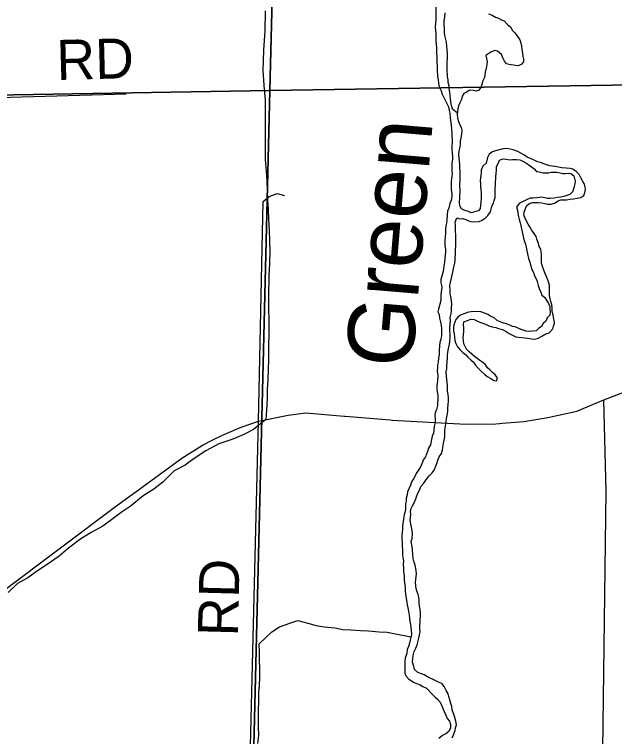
# Model space of a CAD drawing. Extents: x 1588073 to 2013523, y 1090242 to 1357120.
# Drawn here: x 1820837 to 1825334, y 1234309 to 1239721 of the extents above; entities that cross this region are included whole.
import ezdxf

# ---------------------------------------------------------------- set-up
doc = ezdxf.new("R2010")
doc.units = 0
for name, color, linetype in [('GM_X_Minor_River', 7, 'Continuous'), ('GM_X_Minor_River_Text', 7, 'Continuous'), ('GM_X_Section', 7, 'Continuous'), ('GM_X_Township_Road', 7, 'Continuous'), ('GM_X_Township_Road_Text', 7, 'Continuous'), ('GM_X_US_Route', 7, 'Continuous')]:
    doc.layers.add(name, color=color, linetype=linetype)

msp = doc.modelspace()

# ---------------------------------------------------------------- linework, layer by layer
at = {"layer": 'GM_X_Minor_River'}
for points in [[(1822715.1, 1239747.5), (1822712.5, 1239598.8), (1822709.2, 1239526.5), (1822703.9, 1239454.3), (1822700.5, 1239375.9), (1822699.2, 1239301.6), (1822708.7, 1239156.7), (1822715.5, 1239084.2), (1822716.1, 1239005.8), (1822716.7, 1238925.4), (1822715.5, 1238859.1)], [(1823995.8, 1239781.9), (1823995.1, 1239683.6), (1823992.9, 1239657.6), (1823990.6, 1239623.5), (1823992.5, 1239603.4), (1823994.3, 1239573.3), (1823994.1, 1239547.2), (1823995.9, 1239523.1), (1823997.7, 1239497), (1823999.5, 1239474.9), (1823999.2, 1239432.8), (1824001, 1239402.6), (1824002.7, 1239358.5), (1824004.6, 1239338.4), (1824004.3, 1239302.3), (1824006, 1239260.1), (1824011.8, 1239230), (1824017.5, 1239189.8), (1824025.4, 1239169.7), (1824035.2, 1239149.5), (1824043.1, 1239123.4), (1824056.9, 1239093.2), (1824076.6, 1239054.9), (1824090.4, 1239028.7), (1824094.3, 1239002.6), (1824100.1, 1238980.4), (1824101.9, 1238950.3), (1824105.7, 1238924.2), (1824109.5, 1238896.1), (1824113.3, 1238859.9), (1824115.1, 1238833.8), (1824114.9, 1238811.8), (1824116.7, 1238781.7), (1824116.6, 1238761.6), (1824114.4, 1238737.5), (1824114.2, 1238709.4), (1824116, 1238685.3), (1824119.8, 1238657.2), (1824119.6, 1238633.1), (1824115.4, 1238607.1), (1824115.2, 1238575), (1824115, 1238554.9), (1824116.8, 1238524.8), (1824112.6, 1238494.8), (1824110.4, 1238462.7), (1824110, 1238406.5), (1824113.8, 1238380.4), (1824115.6, 1238360.3), (1824109.4, 1238326.2), (1824099.2, 1238304.2), (1824092.9, 1238270.2), (1824082.8, 1238248.2), (1824080.6, 1238220.1), (1824078.2, 1238178), (1824074.1, 1238156), (1824069.9, 1238135.9), (1824067.7, 1238109.9), (1824067.5, 1238081.8), (1824065.3, 1238055.7), (1824061.1, 1238029.7), (1824061, 1238007.6), (1824062.8, 1237987.5), (1824066.7, 1237963.4), (1824066.5, 1237939.3), (1824062.2, 1237895.2), (1824059.9, 1237863.1), (1824055.7, 1237837.1), (1824051.6, 1237813), (1824047.4, 1237787), (1824039.2, 1237761)], [(1824156.2, 1238981.5), (1824120.4, 1239012.4), (1824112.6, 1239038.5), (1824106.8, 1239066.7), (1824104.9, 1239088.8), (1824103.1, 1239114.9), (1824099.3, 1239139), (1824095.5, 1239165.1), (1824093.6, 1239185.2), (1824087.8, 1239211.3), (1824085.9, 1239231.4), (1824082.1, 1239253.5), (1824078.5, 1239313.7), (1824078.7, 1239345.8), (1824078.9, 1239367.9), (1824081.1, 1239389.9), (1824081.4, 1239430.1), (1824079.5, 1239454.2), (1824077.7, 1239480.3), (1824073.9, 1239512.4), (1824066.1, 1239542.6), (1824062.3, 1239562.7), (1824060.4, 1239584.8), (1824058.6, 1239610.9), (1824056.9, 1239649), (1824057.1, 1239677.1), (1824061.3, 1239701.1), (1824063.5, 1239733.2)], [(1824390, 1239726.5), (1824416, 1239716.2), (1824441.9, 1239702), (1824463.9, 1239693.8), (1824485.8, 1239681.5), (1824505.8, 1239673.3), (1824531.6, 1239647), (1824555.5, 1239626.8), (1824567.4, 1239602.6), (1824587.3, 1239584.4), (1824609.1, 1239554.1), (1824624.9, 1239531.9), (1824632.8, 1239505.7), (1824636.6, 1239483.6), (1824640.4, 1239459.5), (1824644.2, 1239431.4), (1824646.1, 1239407.3), (1824651.9, 1239385.2), (1824651.8, 1239365.1), (1824633.6, 1239345.2), (1824611.5, 1239337.4), (1824591.5, 1239337.5), (1824543.5, 1239346), (1824523.5, 1239350.1), (1824509.6, 1239370.3), (1824495.8, 1239396.5), (1824485.9, 1239420.7), (1824458, 1239445), (1824436.1, 1239451.2), (1824407.9, 1239439.4), (1824369.7, 1239413.6), (1824373.5, 1239391.5), (1824379.4, 1239367.4), (1824377.2, 1239345.3), (1824373, 1239317.3), (1824364.8, 1239291.3), (1824362.6, 1239271.2), (1824358.5, 1239249.2), (1824344.2, 1239219.2), (1824340.1, 1239197.2), (1824331.9, 1239173.1), (1824315.7, 1239153.2), (1824293.6, 1239147.4), (1824273.6, 1239151.6), (1824249.6, 1239153.8), (1824223.5, 1239139.9), (1824203.3, 1239128.1), (1824191.2, 1239108.1), (1824187, 1239084.1), (1824174.8, 1239060.1), (1824164.6, 1239036.1), (1824160.5, 1239014.1), (1824156.3, 1238990), (1824156.2, 1238981.5)], [(1824329.5, 1238292.3), (1824327.3, 1238268.2), (1824315.1, 1238248.3), (1824295.1, 1238244.4), (1824258.9, 1238234.7), (1824239, 1238244.9), (1824213, 1238251.1), (1824187.1, 1238265.4), (1824175.2, 1238287.6), (1824171.4, 1238311.7), (1824175.6, 1238347.8), (1824176.1, 1238409.9), (1824174.2, 1238432), (1824174.4, 1238456.1), (1824176.6, 1238476.2), (1824177.1, 1238546.4), (1824175.3, 1238572.5), (1824173.4, 1238594.6), (1824171.6, 1238624.7), (1824169.8, 1238646.8), (1824168, 1238674.9), (1824170.2, 1238696.9), (1824174.3, 1238717), (1824178.5, 1238747), (1824178.7, 1238771.1), (1824184.9, 1238797.1), (1824189.1, 1238823.2), (1824191.3, 1238853.3), (1824187.5, 1238873.4), (1824175.6, 1238897.6), (1824163.8, 1238923.7), (1824160, 1238949.8), (1824156.1, 1238969.9), (1824156.2, 1238981.5)], [(1822715.5, 1238859.1), (1822715.6, 1238754.6), (1822715.5, 1238634), (1822722, 1238545.4), (1822728.8, 1238475), (1822729.5, 1238402.6), (1822734.2, 1238326.1), (1822737, 1238259.8), (1822741.7, 1238185.3), (1822744.4, 1238106.9), (1822746.9, 1238020.4), (1822749.6, 1237946), (1822747.9, 1237853.6), (1822744.3, 1237763.2), (1822741.7, 1237614.5), (1822739.9, 1237512), (1822742.5, 1237431.6), (1822743.2, 1237359.2), (1822740.5, 1237206.5), (1822741.2, 1237132.1), (1822738, 1237061.8), (1822734.5, 1236979.5), (1822731.3, 1236913.2), (1822730.1, 1236842.9), (1822724.5, 1236754.6), (1822721.3, 1236686.3), (1822627.5, 1236611.7), (1822556.5, 1236572.9), (1822473.5, 1236538.2), (1822368.4, 1236502.1), (1822271, 1236449.6), (1822183.6, 1236393), (1822116.4, 1236344), (1822033.3, 1236301.4), (1821949.4, 1236216.5), (1821880.1, 1236163.6), (1821800.9, 1236112.8), (1821705.1, 1236034.2), (1821635.9, 1235989.3), (1821566.7, 1235936.3), (1821499.5, 1235885.4), (1821412.3, 1235838.8), (1821333, 1235790), (1821241.4, 1235721.4), (1821172, 1235662.4), (1821082.5, 1235597.8), (1821009.3, 1235550.9), (1820938.1, 1235498), (1820858.9, 1235455.3), (1820789.4, 1235388.3)], [(1824819.2, 1237327.1), (1824843.3, 1237334.9), (1824871.6, 1237364.7), (1824877.7, 1237384.8), (1824883.9, 1237406.8), (1824882.1, 1237430.9), (1824876.2, 1237451), (1824874.3, 1237471.1), (1824866.5, 1237495.2), (1824866.7, 1237519.3), (1824862.9, 1237547.4), (1824857, 1237569.5), (1824851.2, 1237589.6), (1824847.3, 1237613.8), (1824847.7, 1237669.9), (1824845.9, 1237692), (1824838.1, 1237716.2), (1824832.2, 1237736.3), (1824820.4, 1237762.5), (1824812.5, 1237784.6), (1824800.7, 1237812.8), (1824792.9, 1237832.9), (1824787, 1237857.1), (1824787.4, 1237903.2), (1824787.5, 1237923.3), (1824781.8, 1237961.4), (1824767.9, 1237981.6), (1824764.1, 1238005.7), (1824752.3, 1238035.9), (1824746.4, 1238056), (1824732.6, 1238080.2), (1824712.7, 1238106.5), (1824698.9, 1238128.7), (1824687, 1238148.8), (1824663.3, 1238193.2), (1824653.4, 1238219.3), (1824657.6, 1238239.4), (1824665.8, 1238267.4), (1824676, 1238289.4), (1824696.1, 1238305.3), (1824722.2, 1238311.1), (1824744.3, 1238312.9), (1824764.3, 1238310.7), (1824788.3, 1238308.5), (1824812.3, 1238304.3), (1824832.3, 1238300.1), (1824856.3, 1238299.9), (1824884.4, 1238307.7), (1824912.6, 1238323.5), (1824932.7, 1238331.4), (1824952.7, 1238331.2), (1824974.8, 1238333), (1825000.8, 1238336.8), (1825026.9, 1238340.6), (1825053, 1238344.4), (1825081, 1238348.2), (1825103.2, 1238364.1), (1825111.4, 1238386.1), (1825115.5, 1238410.1), (1825113.7, 1238430.2), (1825107.8, 1238450.3), (1825096, 1238470.5), (1825082.1, 1238496.7), (1825068.3, 1238520.9), (1825046.4, 1238543.1), (1825022.5, 1238561.4), (1825002.5, 1238565.6), (1824972.5, 1238569.8), (1824938.4, 1238572.1), (1824888.4, 1238582.6), (1824848.4, 1238586.9), (1824824.4, 1238593.1), (1824778.5, 1238611.6), (1824756.5, 1238617.8), (1824730.5, 1238630.1), (1824708.6, 1238638.3), (1824678.6, 1238652.6), (1824654.7, 1238668.8), (1824630.8, 1238681.1), (1824608.8, 1238695.3), (1824574.9, 1238707.6), (1824550.9, 1238711.8), (1824524.9, 1238716), (1824498.8, 1238714.3), (1824442.6, 1238698.7), (1824420.5, 1238692.8), (1824394.3, 1238673), (1824382.1, 1238649), (1824371.8, 1238607), (1824347.6, 1238583.1), (1824335.4, 1238555.1), (1824333.2, 1238531), (1824329, 1238497), (1824326.8, 1238476.9), (1824328.6, 1238454.8), (1824330.5, 1238434.8), (1824332.3, 1238406.6), (1824334.2, 1238386.6), (1824333.9, 1238344.4), (1824331.6, 1238314.3), (1824329.5, 1238292.3)], [(1824238.5, 1238174.6), (1824258.5, 1238168.5), (1824278.5, 1238166.3), (1824318.6, 1238170), (1824340.7, 1238179.8), (1824364.8, 1238195.7), (1824385, 1238213.6), (1824403.2, 1238241.5), (1824409.4, 1238261.5), (1824415.5, 1238283.5), (1824425.7, 1238307.5), (1824431.9, 1238327.6), (1824438.1, 1238349.6), (1824440.2, 1238371.6), (1824440.4, 1238393.7), (1824438.6, 1238419.8), (1824440.7, 1238439.8), (1824442.9, 1238465.9), (1824445.1, 1238486), (1824443.2, 1238506), (1824447.4, 1238528.1), (1824449.6, 1238554.1), (1824449.8, 1238582.2), (1824461.9, 1238604.2), (1824472.1, 1238628.2), (1824496.2, 1238638), (1824522.3, 1238635.8), (1824548.3, 1238631.6), (1824570.3, 1238633.4), (1824600.4, 1238633.1), (1824624.4, 1238630.9), (1824646.4, 1238622.7), (1824668.3, 1238608.5), (1824692.2, 1238594.2), (1824712.2, 1238580.1), (1824732.1, 1238563.8), (1824747.9, 1238543.6), (1824768, 1238541.4), (1824800, 1238535.2), (1824840, 1238534.8), (1824860.1, 1238538.7), (1824880.1, 1238540.5), (1824902.1, 1238538.3), (1824926.1, 1238534.1), (1824946.2, 1238529.9), (1824966.2, 1238529.8), (1824986.2, 1238531.6), (1825006.2, 1238529.4), (1825028.1, 1238511.2), (1825034, 1238491.1), (1825037.9, 1238471), (1825035.7, 1238450.9), (1825029.5, 1238422.9), (1825019.3, 1238390.9), (1824999.1, 1238371), (1824977, 1238365.1), (1824952.9, 1238357.3), (1824930.8, 1238351.5), (1824902.8, 1238349.7), (1824880.7, 1238343.9), (1824852.6, 1238342.1), (1824832.6, 1238342.3), (1824810.6, 1238346.5), (1824786.6, 1238350.7), (1824750.5, 1238347), (1824724.5, 1238345.2), (1824700.4, 1238343.4), (1824680.3, 1238333.5), (1824660.2, 1238325.6), (1824640.1, 1238313.8), (1824618, 1238303.9), (1824599.8, 1238278), (1824605.6, 1238253.9), (1824609.5, 1238231.8), (1824615.3, 1238205.6), (1824619.1, 1238183.5), (1824627, 1238159.4), (1824632.8, 1238139.3), (1824636.7, 1238115.1), (1824642.5, 1238093), (1824646.3, 1238068.9), (1824652.2, 1238044.8), (1824660, 1238020.6), (1824665.9, 1238000.5), (1824671.7, 1237978.4), (1824675.5, 1237950.3), (1824681.4, 1237926.2), (1824689.1, 1237892), (1824698.9, 1237863.8), (1824706.7, 1237837.7), (1824712.6, 1237815.5), (1824726.4, 1237787.3), (1824734.3, 1237763.2), (1824746.1, 1237741), (1824754, 1237718.9), (1824761.8, 1237688.7), (1824769.6, 1237666.6), (1824781.4, 1237640.4), (1824789.3, 1237618.3), (1824809.2, 1237602), (1824825.1, 1237579.8)], [(1823842.1, 1235463.1), (1823848.5, 1235509.2), (1823850.6, 1235529.2), (1823846.8, 1235553.3), (1823839.1, 1235593.5), (1823829.3, 1235623.7), (1823825.4, 1235643.8), (1823821.6, 1235673.9), (1823819.9, 1235708.1), (1823816.1, 1235732.2), (1823810.3, 1235770.3), (1823816.5, 1235794.4), (1823818.8, 1235828.5), (1823816.9, 1235854.6), (1823807.3, 1235904.8), (1823803.5, 1235928.9), (1823807.8, 1235977.1), (1823806, 1235997.1), (1823810.1, 1236019.2), (1823820.3, 1236039.1), (1823832.5, 1236061.1), (1823844.7, 1236091.1), (1823852.9, 1236113.1), (1823859, 1236133.1), (1823871.2, 1236157.1), (1823881.4, 1236183.1), (1823901.6, 1236207), (1823927.9, 1236240.9), (1823944.1, 1236262.8), (1823966.3, 1236286.8), (1823982.5, 1236306.7), (1824002.9, 1236356.7), (1824009.1, 1236380.7), (1824019.3, 1236404.7), (1824037.5, 1236430.6), (1824043.7, 1236456.7), (1824047.8, 1236476.7), (1824052.1, 1236506.8), (1824056.2, 1236530.8), (1824062.4, 1236554.8), (1824062.8, 1236605), (1824067, 1236635.1), (1824071.3, 1236669.1), (1824073.4, 1236693.2), (1824079.6, 1236715.2), (1824083.8, 1236745.3), (1824084, 1236769.3), (1824086.2, 1236797.4), (1824088.4, 1236823.5), (1824088.6, 1236847.6), (1824086.8, 1236873.7), (1824082.9, 1236897.8), (1824081.2, 1236935.9), (1824079.4, 1236962), (1824073.7, 1237010.2), (1824072, 1237042.3), (1824076.1, 1237064.4), (1824078.3, 1237088.4), (1824080.5, 1237116.5), (1824082.8, 1237146.6), (1824082.9, 1237166.7), (1824085.1, 1237190.7), (1824089.3, 1237216.8), (1824093.4, 1237236.8), (1824099.6, 1237264.8), (1824101.9, 1237304.9), (1824102.1, 1237325), (1824100.3, 1237351.1), (1824100.4, 1237373.2), (1824102.6, 1237401.3), (1824104.8, 1237423.3), (1824103, 1237449.4), (1824109.2, 1237479.5), (1824111.4, 1237499.5), (1824111.6, 1237525.6), (1824113.7, 1237547.6), (1824111.9, 1237575.8), (1824106.1, 1237607.9), (1824102.3, 1237628), (1824102.4, 1237648.1), (1824100.7, 1237692.2), (1824104.9, 1237712.2), (1824115.2, 1237756.3), (1824123.6, 1237802.4), (1824129.8, 1237826.4), (1824136, 1237856.5), (1824140.2, 1237878.5), (1824140.3, 1237900.6), (1824142.5, 1237922.6), (1824142.8, 1237958.8), (1824144.9, 1237984.8), (1824145.5, 1238067.1), (1824141.8, 1238097.2), (1824141.9, 1238117.3), (1824142.1, 1238143.3), (1824140.2, 1238165.4), (1824152.5, 1238197.4), (1824172.5, 1238189.3), (1824194.5, 1238191.1), (1824218.5, 1238184.9), (1824238.5, 1238174.6)], [(1824039.2, 1237761), (1824033, 1237736.9), (1824032.8, 1237708.8), (1824038.6, 1237680.7), (1824036.4, 1237658.6), (1824032.1, 1237620.6), (1824031.8, 1237576.4), (1824015.3, 1237512.3), (1824009.2, 1237492.3), (1824019, 1237472.2), (1824022.8, 1237446.1), (1824030.6, 1237415.9), (1824034.5, 1237391.8), (1824036.2, 1237361.7), (1824035.9, 1237315.5), (1824031.7, 1237285.5), (1824025.5, 1237263.4), (1824021.3, 1237241.4), (1824019.1, 1237201.3), (1824018.8, 1237171.2), (1824014.7, 1237147.2), (1824012.4, 1237115.1), (1824008.3, 1237095), (1824006.1, 1237075), (1824005.9, 1237046.9), (1824009.7, 1237014.8), (1824007.4, 1236978.7), (1824003.1, 1236934.6), (1824002.9, 1236912.5), (1824004.8, 1236892.4), (1824008.6, 1236868.3), (1824010.4, 1236832.2), (1824008.2, 1236810.1), (1824008, 1236790), (1823999.8, 1236760), (1823989.6, 1236736), (1823987.5, 1236716), (1823989.3, 1236689.9), (1823989.1, 1236663.8), (1823982.9, 1236633.7), (1823978.7, 1236605.7), (1823976.5, 1236583.6), (1823968.3, 1236559.6), (1823962.1, 1236535.6), (1823953.8, 1236495.5), (1823939.6, 1236469.6), (1823931.4, 1236445.6), (1823925.3, 1236425.5), (1823917.1, 1236405.5), (1823902.9, 1236385.6), (1823888.7, 1236353.6), (1823878.5, 1236331.6), (1823866.3, 1236309.6), (1823846.1, 1236279.7), (1823829.8, 1236243.7), (1823815.6, 1236223.8), (1823805.4, 1236193.8), (1823795.2, 1236171.8), (1823783, 1236143.8), (1823778.8, 1236119.8), (1823772.6, 1236093.7), (1823772.5, 1236073.7), (1823768.3, 1236053.6), (1823768, 1236005.5), (1823759.8, 1235981.5), (1823755.6, 1235959.4), (1823749.3, 1235919.3), (1823745.1, 1235891.3), (1823744.9, 1235863.2), (1823740.6, 1235817.1), (1823740.4, 1235791), (1823742.2, 1235764.9), (1823742, 1235744.8), (1823743.7, 1235704.7), (1823743.6, 1235684.6), (1823745.5, 1235664.6), (1823749.3, 1235644.4), (1823751.2, 1235622.4), (1823751, 1235602.3), (1823752.8, 1235568.2), (1823752.6, 1235544.1), (1823756.4, 1235516), (1823758.1, 1235481.8), (1823760, 1235461.8), (1823763.8, 1235425.6), (1823763.6, 1235401.5), (1823767.4, 1235377.4), (1823771.2, 1235343.3), (1823777, 1235317.1), (1823780.8, 1235297.1), (1823784.7, 1235274.9), (1823790.5, 1235248.8), (1823794.3, 1235218.7), (1823798.1, 1235194.6), (1823799.9, 1235170.5), (1823803.8, 1235148.4), (1823807.7, 1235128.3), (1823809.5, 1235106.2), (1823811.3, 1235074.1), (1823807.1, 1235052), (1823803, 1235032)], [(1824825.1, 1237579.8), (1824838.9, 1237555.6), (1824848.7, 1237531.5), (1824848.6, 1237511.4), (1824850.4, 1237489.3), (1824848.3, 1237467.3), (1824830.1, 1237447.4), (1824819.9, 1237421.4), (1824799.7, 1237405.5), (1824785.6, 1237381.5), (1824765.4, 1237369.6), (1824747.3, 1237349.7), (1824695.2, 1237346.1), (1824671.1, 1237348.3), (1824641.1, 1237356.6), (1824621.2, 1237364.8), (1824589.2, 1237381.1), (1824569.2, 1237383.3), (1824549.3, 1237391.5), (1824525.3, 1237401.8), (1824505.3, 1237407.9), (1824477.3, 1237418.2), (1824455.4, 1237426.4), (1824431.5, 1237446.7), (1824405.5, 1237460.9), (1824383.6, 1237473.1), (1824355.6, 1237485.4), (1824331.7, 1237493.6), (1824307.6, 1237495.9), (1824259.5, 1237492.2), (1824239.5, 1237490.4), (1824211.4, 1237480.6), (1824183.3, 1237468.8), (1824163.1, 1237454.9), (1824144.9, 1237435), (1824136.8, 1237415), (1824130.6, 1237395), (1824126.5, 1237373), (1824128.3, 1237348.9), (1824132.1, 1237326.8), (1824134, 1237302.7), (1824137.8, 1237278.6), (1824143.6, 1237254.4), (1824157.5, 1237230.2), (1824175.4, 1237210), (1824197.2, 1237187.8), (1824217.2, 1237173.6), (1824235, 1237153.3), (1824256.9, 1237133.1), (1824276.8, 1237114.9), (1824292.7, 1237092.7), (1824312.6, 1237070.4), (1824334.4, 1237048.2), (1824358.3, 1237025.9), (1824380.2, 1237007.7), (1824406.1, 1236993.4), (1824428.1, 1236977.2), (1824450.1, 1236975), (1824456.3, 1236999), (1824440.4, 1237019.2), (1824418.5, 1237037.4), (1824400.6, 1237057.6), (1824380.7, 1237073.9), (1824366.8, 1237096.1), (1824346.9, 1237112.3), (1824325, 1237128.5), (1824285.1, 1237156.9), (1824265.2, 1237175.2), (1824243.3, 1237193.4), (1824225.5, 1237213.6), (1824213.6, 1237233.8), (1824205.7, 1237253.9), (1824201.9, 1237278), (1824200, 1237298.1), (1824204.4, 1237346.2), (1824204.6, 1237370.3), (1824200.8, 1237396.4), (1824204.9, 1237418.5), (1824233, 1237428.3), (1824257.1, 1237438.1), (1824281.1, 1237433.9), (1824301.1, 1237425.7), (1824325.1, 1237415.4), (1824367, 1237399.1), (1824393, 1237386.8), (1824417, 1237380.6), (1824445, 1237374.3), (1824465, 1237368.1), (1824494.9, 1237359.8), (1824522.9, 1237345.6), (1824544.8, 1237331.3), (1824564.8, 1237321.1), (1824594.7, 1237304.8), (1824614.7, 1237302.7), (1824662.8, 1237298.3), (1824682.8, 1237296.1), (1824710.8, 1237289.8), (1824734.8, 1237287.6), (1824756.9, 1237291.4), (1824795.1, 1237313.2), (1824819.2, 1237327.1)], [(1824116.1, 1234301), (1824126.3, 1234323), (1824138.5, 1234355), (1824142.7, 1234375), (1824148.9, 1234397.1), (1824145.1, 1234425.2), (1824137.3, 1234453.3), (1824129.4, 1234475.5), (1824117.6, 1234509.7), (1824113.8, 1234533.8), (1824108, 1234555.9), (1824100.2, 1234584.1), (1824092.3, 1234610.2), (1824086.5, 1234630.3), (1824072.6, 1234654.5), (1824056.8, 1234684.8), (1824038.9, 1234707), (1824015, 1234717.2), (1823979, 1234733.6), (1823953.1, 1234745.8), (1823933.2, 1234758), (1823907.2, 1234772.3), (1823887.2, 1234778.5), (1823859.3, 1234788.7), (1823835.4, 1234813), (1823827.6, 1234843.2), (1823819.8, 1234867.3), (1823822, 1234897.4), (1823826.2, 1234927.5), (1823832.4, 1234947.5), (1823844.6, 1234971.5), (1823854.8, 1234997.4), (1823867.1, 1235045.5), (1823871.3, 1235071.6), (1823877.5, 1235091.6), (1823875.7, 1235121.7), (1823875.9, 1235143.8), (1823878.1, 1235167.8), (1823878.2, 1235187.9), (1823880.3, 1235207.9), (1823878.5, 1235228), (1823876.8, 1235264.1), (1823872.9, 1235286.2), (1823869.1, 1235312.4), (1823869.3, 1235334.4), (1823867.4, 1235354.5), (1823863.5, 1235374.6), (1823853.7, 1235394.8), (1823847.8, 1235416.9), (1823844, 1235441), (1823842.1, 1235463.1)], [(1822661.5, 1234257), (1822668, 1234317.1), (1822666.5, 1234383.3), (1822664.9, 1234445.6), (1822665.3, 1234503.7), (1822667.9, 1234573.9), (1822668.3, 1234636.1), (1822672.7, 1234692.3), (1822675.2, 1234754.5), (1822675.6, 1234816.7), (1822672.1, 1234884.9), (1822672.6, 1234943.1), (1822671, 1235003.3), (1822765.8, 1235094.8), (1822824.1, 1235130.5), (1822900.5, 1235159.9), (1822960.7, 1235179.5), (1823034.7, 1235158.8), (1823096.7, 1235142.2), (1823158.7, 1235131.7), (1823236.7, 1235123), (1823298.7, 1235112.5), (1823356.8, 1235110), (1823428.9, 1235105.3), (1823491, 1235100.8), (1823569, 1235094.1), (1823629.1, 1235091.6), (1823693.1, 1235079.1), (1823808.2, 1235057.8)], [(1823803, 1235032), (1823796.8, 1235010), (1823788.6, 1234984), (1823780.4, 1234962), (1823776.2, 1234931.9), (1823765.9, 1234899.9), (1823761.7, 1234871.8), (1823761.1, 1234785.5), (1823768.9, 1234763.4), (1823790.8, 1234741.1), (1823812.7, 1234726.9), (1823832.7, 1234714.7), (1823856.7, 1234704.5), (1823876.6, 1234696.3), (1823896.6, 1234684.1), (1823924.5, 1234671.8), (1823968.3, 1234627.3), (1823986.1, 1234607.1), (1824008, 1234588.8), (1824027.9, 1234566.6), (1824037.8, 1234544.4), (1824057.4, 1234496.1), (1824069.3, 1234469.9), (1824079.1, 1234445.8), (1824097, 1234423.6), (1824104.8, 1234399.4), (1824104.6, 1234375.3), (1824092.4, 1234347.3), (1824070.3, 1234329.5), (1824044.1, 1234317.7), (1824015.9, 1234293.8)]]:
    msp.add_lwpolyline(points, dxfattribs=at)
at = {"layer": 'GM_X_Section'}
for points in [[(1817542.7, 1244373.5), (1822886.6, 1244464.4), (1822751.5, 1239151.9), (1817431.6, 1239060.9)], [(1822886.6, 1244464.4), (1828188, 1244461.4), (1828049.3, 1239232.9), (1822751.5, 1239151.9)], [(1822751.5, 1239151.9), (1828049.3, 1239232.9), (1827930, 1233898.3), (1822620.3, 1233829.4)], [(1817431.6, 1239060.9), (1822751.5, 1239151.9), (1822620.3, 1233829.4), (1817336.3, 1233708.2)]]:
    msp.add_lwpolyline(points, close=True, dxfattribs=at)
at = {"layer": 'GM_X_Township_Road'}
for points in [[(1820022.2, 1239079.8), (1821673.8, 1239126)], [(1822665.8, 1236672.7), (1822700.8, 1238318.7), (1822745.5, 1238356.2), (1822806, 1238379.4), (1822860.1, 1238364.6)], [(1825234.2, 1233209.7), (1825234.6, 1233240.6), (1825271.2, 1236147.4), (1825253.1, 1236832.9)], [(1822585.4, 1233425), (1822665.8, 1236672.7)]]:
    msp.add_lwpolyline(points, dxfattribs=at)
at = {"layer": 'GM_X_US_Route'}
for points in [[(1824471.8, 1236655.5), (1824490.6, 1236657.2), (1824654.8, 1236671.5), (1824834.6, 1236699.4), (1825050.2, 1236748.1), (1825253.1, 1236832.9), (1826357.3, 1237257.7), (1827953.8, 1237850.1)], [(1821728, 1236131.9), (1822091.2, 1236396.9), (1822245.7, 1236492.6), (1822318.5, 1236529.8), (1822395.6, 1236569), (1822536.8, 1236627.3), (1822665.8, 1236672.7), (1822887.3, 1236717.6), (1823021.3, 1236734.7), (1823308.5, 1236710.8), (1823314.5, 1236710.3)], [(1823314.5, 1236710.3), (1823652.2, 1236682.1), (1823666.2, 1236681.4)], [(1823666.2, 1236681.4), (1823667.5, 1236681.3), (1824220.1, 1236650.1), (1824444.4, 1236653.1), (1824471.8, 1236655.5)], [(1819315.1, 1234350.9), (1819943.4, 1234794.5), (1821592.7, 1236033.3), (1821721.5, 1236127.2), (1821728, 1236131.9)]]:
    msp.add_lwpolyline(points, dxfattribs=at)

# ---------------------------------------------------------------- texts
at = {"layer": 'GM_X_Minor_River_Text'}
msp.add_text('Green', height=500.32, rotation=85.1674, dxfattribs=at).set_placement((1823815.5, 1237063.1))
at = {"layer": 'GM_X_Township_Road_Text'}
for rotation, p in [(1.4825, (1821155.3, 1239229.7)), (88.5175, (1822510.1, 1235058))]:
    msp.add_text('RD', height=300, rotation=rotation, dxfattribs=at).set_placement(p)

doc.saveas('drawing.dxf')
